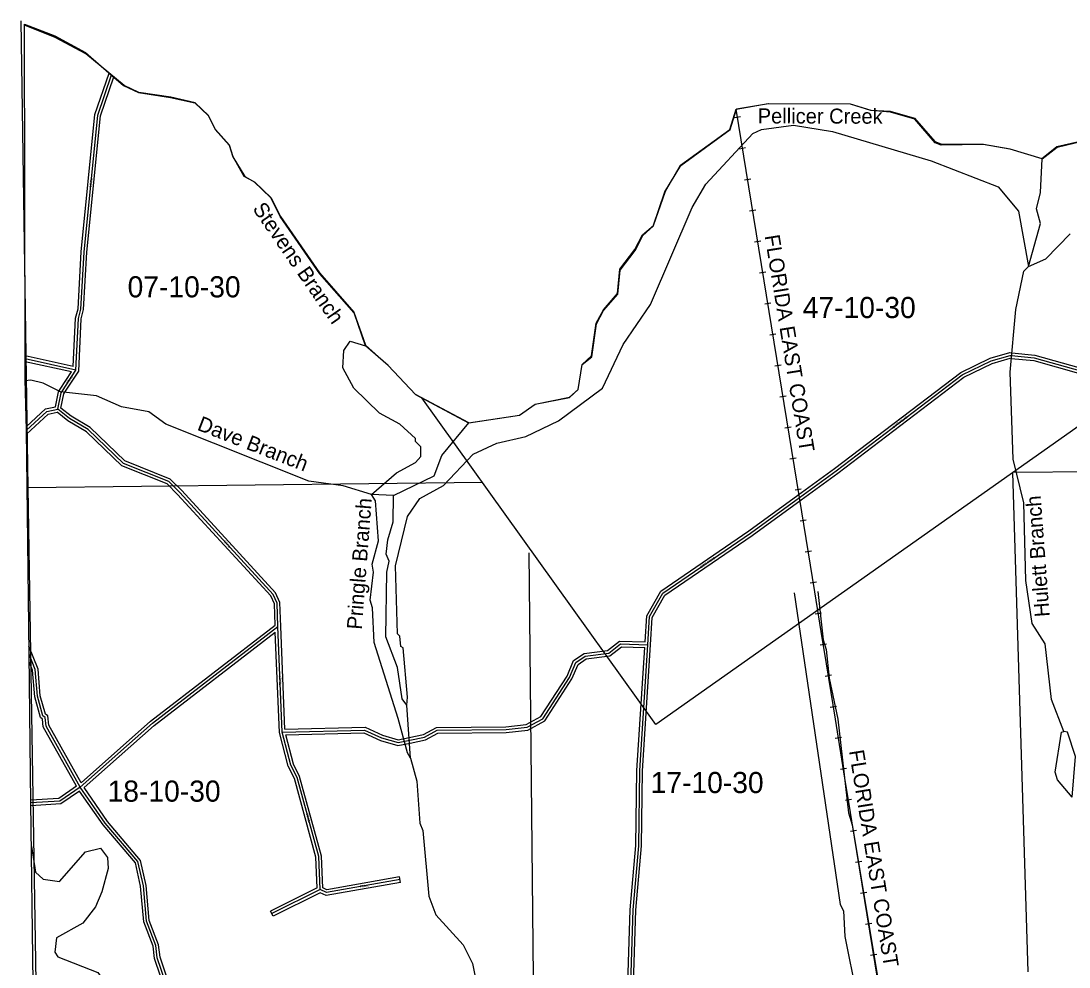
# Model space of a CAD drawing. Extents: x 457167 to 656239, y 1787309 to 1969297.
# Drawn here: x 553069 to 564239, y 1924067 to 1934147 of the extents above; entities that cross this region are included whole.
import ezdxf

# ---------------------------------------------------------------- set-up
doc = ezdxf.new("R2010")
doc.units = 0
for name, color, linetype in [('Level 1', 7, 'Continuous'), ('Level 10', 7, 'Continuous'), ('Level 2', 7, 'Continuous'), ('Level 31', 7, 'Continuous'), ('Level 32', 7, 'Continuous'), ('Level 34', 7, 'Continuous'), ('Level 37', 7, 'Continuous'), ('Level 41', 7, 'Continuous'), ('Level 5', 7, 'Continuous'), ('Level 51', 7, 'Continuous'), ('Level 7', 7, 'Continuous')]:
    doc.layers.add(name, color=color, linetype=linetype)

msp = doc.modelspace()

# ---------------------------------------------------------------- linework, layer by layer
at = {"layer": 'Level 1'}
for p, q in [((553069.346, 1934147.481), (553140.882, 1929172.924)), ((565920.339, 1930947.191), (559835.376, 1926652.652)), ((559835.376, 1926652.652), (557341.455, 1930130.972)), ((569008.968, 1929390.395), (563637.861, 1929336.303)), ((563637.861, 1929336.303), (563801.341, 1924015.586)), ((557988.561, 1929228.441), (553140.882, 1929172.924)), ((553140.882, 1929172.924), (553228.011, 1923909.95)), ((558480.611, 1928480.243), (558528.684, 1923959.739))]:
    msp.add_line(p, q, dxfattribs=at)
at = {"layer": 'Level 10'}
msp.add_lwpolyline([(553200.796, 1923897.406), (553175.767, 1925816.452), (553155.743, 1927402.49), (553128.707, 1929786.546), (553112.699, 1930326.558), (553112.696, 1930547.563), (553106.642, 1934113.648), (553431.651, 1933987.649), (553756.661, 1933811.649), (554033.671, 1933571.647), (554163.675, 1933459.646), (554321.679, 1933384.646), (554663.687, 1933333.65), (554921.694, 1933274.651), (555062.699, 1933140.651), (555137.702, 1932990.648), (555287.708, 1932823.646), (555328.711, 1932698.643), (555453.716, 1932489.64), (555561.72, 1932430.64), (555735.726, 1932263.638), (555835.731, 1932063.635), (556250.749, 1931462.626), (556616.762, 1931044.621), (556740.771, 1930693.614), (556981.778, 1930476.612), (557272.789, 1930167.609), (557838.806, 1929865.609), (558380.816, 1929947.618), (558547.817, 1930063.623), (558914.824, 1930137.63), (559006.825, 1930220.632), (559049.822, 1930487.64), (559149.823, 1930579.643), (559200.819, 1930928.652), (559275.818, 1931070.656), (559426.819, 1931244.662), (559451.816, 1931503.669), (559610.816, 1931711.676), (559694.816, 1931869.681), (559811.816, 1931969.685), (559937.814, 1932335.695), (560096.814, 1932610.704), (560622.82, 1932992.72), (560690.818, 1933208.726), (561032.824, 1933266.731), (561907.843, 1933263.743), (562124.848, 1933196.744), (562332.853, 1933187.746), (562590.86, 1933112.748), (562806.868, 1932861.745), (562873.87, 1932836.746), (563215.877, 1932835.75), (563323.879, 1932835.751), (563606.886, 1932784.754), (563948.895, 1932683.756), (564106.896, 1932808.761), (564390.901, 1932874.766)], dxfattribs=at)
at = {"layer": 'Level 31'}
for p, q in [((553655.336, 1930427.171), (553112.754, 1930547.231)), ((553511.136, 1930208.292), (553655.336, 1930427.171)), ((555854.343, 1926569.741), (555807.199, 1927695.359)), ((556258.395, 1924892.959), (555743.613, 1924636.165))]:
    msp.add_line(p, q, dxfattribs=at)
for points in [[(553655.336, 1930427.171), (553681.958, 1930977.299), (553707.331, 1931077.231), (553742.055, 1931685.519), (553887.771, 1933144.074), (554033.806, 1933572.048)], [(561365.457, 1929070.183), (561755.674, 1929355.011), (563100.481, 1930376.723), (563409.324, 1930526.133), (563609.606, 1930583.815), (563624.851, 1930582.321)], [(563624.851, 1930582.321), (563867.815, 1930558.077), (565034.156, 1930229.719), (565309.145, 1930179.222)], [(553462.618, 1930010.966), (553496.461, 1930185.786), (553511.136, 1930208.292)], [(553128.423, 1929786.435), (553345.959, 1929986.199), (553462.618, 1930010.966)], [(555807.199, 1927695.359), (555799.617, 1927945.569), (555758.248, 1928037.321), (554760.785, 1929123.716), (554644.196, 1929240.766), (554161.203, 1929433.739), (553787.007, 1929793.331), (553587.506, 1929910.252), (553462.618, 1930010.966)], [(559749.716, 1927501.223), (559767.337, 1927801.55), (559909.682, 1928051.006), (560845.051, 1928690.418), (561365.457, 1929070.183)], [(553701.796, 1925983.627), (554470.644, 1926665.161), (555807.199, 1927695.359)], [(557212.656, 1926483.533), (557371.282, 1926515.836), (557504.921, 1926590.391), (558238.538, 1926596.804), (558463.544, 1926621.301), (558630.584, 1926712.498), (558915.143, 1927153.58), (558982.277, 1927311.591), (559082.53, 1927378.238), (559332.65, 1927410.674), (559458.086, 1927510.349), (559749.716, 1927501.223)], [(559564.776, 1923780.676), (559592.066, 1924675.732), (559652.311, 1925359.232), (559662.977, 1926159.591), (559749.716, 1927501.223)], [(553701.796, 1925983.627), (553336.958, 1926634.843), (553328.635, 1926726.505), (553303.9, 1926743.301), (553246.021, 1926951.833), (553221.711, 1927235.546), (553155.456, 1927402.281)], [(555854.343, 1926569.741), (556729.706, 1926592.468), (556912.801, 1926508.701), (557087.726, 1926458.048), (557212.656, 1926483.533)], [(556258.395, 1924892.959), (556242.501, 1925243.195), (556011.255, 1926086.029), (555944.895, 1926219.303), (555854.343, 1926569.741)], [(553701.796, 1925983.627), (553484.696, 1925834.043), (553175.822, 1925816.356)], [(554648.4, 1923793.867), (554522.231, 1924164.216), (554506.076, 1924297.718), (554406.7, 1924556.181), (554374.371, 1924931.554), (554316.621, 1925189.904), (553967.619, 1925599.606), (553701.796, 1925983.627)], [(557108.92, 1924999.038), (556324.711, 1924859.689), (556258.395, 1924892.959)]]:
    msp.add_lwpolyline(points, dxfattribs=at)
at = {"layer": 'Level 32'}
for p, q in [((553627.091, 1930464.147), (553112.645, 1930577.981)), ((553606.314, 1930407.292), (553112.696, 1930516.517)), ((553486.084, 1930224.796), (553606.314, 1930407.291)), ((553536.19, 1930191.787), (553684.906, 1930417.521)), ((555824.502, 1926565.311), (555779.648, 1927636.244)), ((555883.082, 1926600.497), (555837.174, 1927696.614)), ((557114.168, 1924969.5), (557103.671, 1925028.576)), ((556227.541, 1924911.093), (555730.221, 1924663.011)), ((556258.357, 1924859.413), (555757.006, 1924609.319)), ((555757.006, 1924609.319), (555730.221, 1924663.011))]:
    msp.add_line(p, q, dxfattribs=at)
for points in [[(553627.091, 1930464.147), (553652.138, 1930981.76), (553677.544, 1931081.819), (553712.139, 1931687.866), (553858.262, 1933150.494), (554009.204, 1933592.845)], [(553684.905, 1930417.521), (553711.778, 1930972.837), (553737.119, 1931072.643), (553771.971, 1931683.171), (553917.28, 1933137.655), (554058.167, 1933550.543)], [(561347.77, 1929094.415), (561737.754, 1929379.074), (563084.72, 1930402.424), (563398.562, 1930554.254), (563606.819, 1930614.232), (563627.776, 1930612.179)], [(561383.145, 1929045.951), (561773.594, 1929330.948), (563116.244, 1930351.022), (563420.085, 1930498.013), (563612.393, 1930553.397), (563621.926, 1930552.464)], [(563621.872, 1930552.469), (563862.217, 1930528.486), (565027.367, 1930200.463), (565251.724, 1930159.264)], [(563627.83, 1930612.174), (563873.411, 1930587.669), (565040.946, 1930258.975), (565241.881, 1930222.075)], [(553436.943, 1930036.184), (553468.123, 1930197.254), (553486.006, 1930224.679)], [(553495.503, 1930022.986), (553524.798, 1930174.319), (553536.266, 1930191.906)], [(553127.527, 1929826.343), (553331.707, 1930013.843), (553436.943, 1930036.184)], [(553129.163, 1929746.383), (553360.211, 1929958.556), (553454.892, 1929978.656)], [(555776.749, 1927709.766), (555769.812, 1927938.686), (555732.883, 1928020.587), (554739.099, 1929102.976), (554627.312, 1929215.206), (554144.636, 1929408.051), (553768.778, 1929769.242), (553570.411, 1929885.498), (553454.892, 1929978.656)], [(555837.174, 1927696.614), (555829.423, 1927952.452), (555783.612, 1928054.054), (554782.471, 1929144.455), (554661.079, 1929266.327), (554177.769, 1929459.426), (553805.236, 1929817.421), (553604.601, 1929935.006), (553495.503, 1930022.986)], [(559721.478, 1927532.122), (559737.801, 1927810.319), (559887.049, 1928071.874), (560827.74, 1928714.925), (561347.772, 1929094.417)], [(559779.666, 1927499.466), (559796.875, 1927792.781), (559932.316, 1928030.136), (560862.363, 1928665.912), (561383.142, 1929045.948)], [(553709.766, 1926030.781), (554451.514, 1926688.294), (555776.748, 1927709.766)], [(553741.607, 1925978.825), (554489.773, 1926642.029), (555779.649, 1927636.244)], [(557206.671, 1926512.931), (557360.732, 1926544.305), (557496.996, 1926620.323), (558236.779, 1926626.791), (558454.386, 1926650.481), (558609.511, 1926735.174), (558888.538, 1927167.681), (558958.181, 1927331.596), (559071.741, 1927407.091), (559320.517, 1927439.353), (559448.032, 1927540.679), (559721.478, 1927532.122)], [(559594.787, 1923780.596), (559622.026, 1924673.957), (559682.295, 1925357.713), (559692.965, 1926158.422), (559779.655, 1927499.288)], [(553709.766, 1926030.781), (553366.257, 1926643.926), (553357.229, 1926743.351), (553329.862, 1926761.935), (553275.674, 1926957.171), (553251.226, 1927242.515), (553154.806, 1927485.161)], [(557218.643, 1926454.136), (557381.832, 1926487.368), (557512.846, 1926560.459), (558240.297, 1926566.817), (558472.702, 1926592.121), (558651.657, 1926689.823), (558941.748, 1927139.479), (559006.373, 1927291.585), (559093.318, 1927349.386), (559344.782, 1927381.996), (559468.14, 1927480.019), (559717.778, 1927472.206)], [(559534.763, 1923780.756), (559562.105, 1924677.508), (559622.328, 1925360.751), (559632.99, 1926160.76), (559717.779, 1927472.207)], [(553662.259, 1925992.816), (553307.658, 1926625.76), (553300.04, 1926709.658), (553277.937, 1926724.668), (553216.368, 1926946.496), (553192.198, 1927228.578), (553156.815, 1927317.621)], [(555883.083, 1926600.497), (556735.871, 1926622.639), (556923.271, 1926536.902), (557088.971, 1926488.921), (557206.661, 1926512.928)], [(556227.54, 1924911.093), (556212.683, 1925238.488), (555983.097, 1926075.273), (555916.636, 1926208.75), (555824.502, 1926565.311)], [(555892.826, 1926540.73), (556723.541, 1926562.297), (556902.332, 1926480.499), (557086.481, 1926427.176), (557218.653, 1926454.137)], [(556287.568, 1924911.888), (556272.32, 1925247.902), (556039.413, 1926096.784), (555973.154, 1926229.857), (555892.826, 1926540.729)], [(553662.26, 1925992.816), (553474.593, 1925863.515), (553175.39, 1925846.381)], [(553694.167, 1925941.937), (553494.8, 1925804.571), (553176.161, 1925786.326)], [(554616.676, 1923793.953), (554492.824, 1924157.504), (554476.74, 1924290.423), (554377.175, 1924549.377), (554344.654, 1924926.975), (554288.964, 1925176.106), (553943.807, 1925581.296), (553694.167, 1925941.936)], [(554680.261, 1923793.782), (554678.476, 1923798.616), (554551.638, 1924170.926), (554535.412, 1924305.014), (554436.226, 1924562.986), (554404.089, 1924936.134), (554344.277, 1925203.701), (553991.431, 1925617.917), (553741.607, 1925978.825)], [(557114.168, 1924969.5), (556320.156, 1924828.409), (556258.357, 1924859.413)], [(557103.671, 1925028.576), (556329.264, 1924890.968), (556287.567, 1924911.888)]]:
    msp.add_lwpolyline(points, dxfattribs=at)
at = {"layer": 'Level 37'}
for p, q in [((560738.485, 1933124.495), (560672.021, 1933113.657)), ((560792.376, 1932793.998), (560725.911, 1932783.161)), ((560846.266, 1932463.501), (560779.801, 1932452.663)), ((560900.156, 1932133.004), (560833.691, 1932122.166)), ((560954.046, 1931802.506), (560887.581, 1931791.67)), ((561007.936, 1931472.011), (560941.471, 1931461.172)), ((561061.826, 1931141.513), (560995.361, 1931130.676)), ((561115.717, 1930811.016), (561049.251, 1930800.178)), ((561169.607, 1930480.519), (561103.141, 1930469.681)), ((561223.497, 1930150.021), (561157.031, 1930139.184)), ((561277.387, 1929819.525), (561210.921, 1929808.686)), ((561331.277, 1929489.027), (561264.812, 1929478.19)), ((561385.167, 1929158.53), (561318.702, 1929147.693)), ((561438.861, 1928827.974), (561372.387, 1928817.19)), ((561492.483, 1928497.433), (561426.009, 1928486.65)), ((561546.106, 1928166.893), (561479.631, 1928156.108)), ((561599.72, 1927836.35), (561533.245, 1927825.568)), ((561653.337, 1927505.812), (561586.864, 1927495.022)), ((561706.986, 1927175.276), (561640.511, 1927164.486)), ((561760.613, 1926844.733), (561694.139, 1926833.949)), ((561814.246, 1926514.195), (561747.772, 1926503.409)), ((561867.884, 1926183.657), (561801.41, 1926172.871)), ((561921.549, 1925853.127), (561855.076, 1925842.333)), ((561975.24, 1925522.592), (561908.766, 1925511.809)), ((562028.856, 1925192.051), (561962.382, 1925181.268)), ((562082.473, 1924861.509), (562015.999, 1924850.726)), ((562136.09, 1924530.967), (562069.616, 1924520.185)), ((562189.706, 1924200.426), (562123.232, 1924189.643))]:
    msp.add_line(p, q, dxfattribs=at)
msp.add_lwpolyline([(562224.84, 1923773.538), (561924.396, 1925625.743), (561910.006, 1925714.146), (561850.572, 1926080.126), (561748.914, 1926706.586), (561677.911, 1927144.234), (561628.491, 1927448.733), (561611.601, 1927552.78), (561528.404, 1928065.735), (561365.457, 1929070.183), (560690.567, 1933209.141)], dxfattribs=at)
at = {"layer": 'Level 5'}
for p, q in [((557037.83, 1929092.44), (556804.445, 1929101.497)), ((557220.585, 1926290.796), (557180.726, 1926857.799))]:
    msp.add_line(p, q, dxfattribs=at)
for points in [[(553760.071, 1933796.329), (553435.511, 1933972.439), (553106.663, 1934101.158)], [(554667.227, 1933334.92), (554325.599, 1933386.056), (554167.475, 1933461.566), (553760.071, 1933796.329)], [(563951.885, 1932679.886), (564110.666, 1932804.441), (564394.331, 1932870.216), (564469.721, 1932978.36), (564487.009, 1933178.365), (564687.183, 1933211.058), (564737.791, 1933394.293), (564788.001, 1933452.485)], [(556742.851, 1930685.634), (556618.912, 1931036.151), (556253.459, 1931454.146), (555830.261, 1932064.075), (555730.886, 1932264.468), (555556.34, 1932431.75), (555448.166, 1932490.43), (555332.111, 1932699.233), (555290.818, 1932824.416), (555141.322, 1932991.628), (555066.789, 1933141.911), (554925.494, 1933275.751), (554667.227, 1933334.92)], [(557840.606, 1929865.139), (558382.756, 1929946.768), (558549.847, 1930062.923), (558916.874, 1930136.77), (559008.865, 1930219.842), (559051.392, 1930486.47), (559151.693, 1930569.513), (559202.819, 1930919.471), (559278.309, 1931060.966), (559428.919, 1931235.532), (559454.776, 1931493.899), (559613.816, 1931701.786), (559697.706, 1931859.911), (559806.406, 1931959.595), (559932.624, 1932325.995), (560100.234, 1932608.914), (560626.67, 1932990.68), (560694.038, 1933207.196)], [(563951.885, 1932679.886), (563610.426, 1932781.034), (563327.149, 1932831.971), (562876.95, 1932825.065), (562810.358, 1932850.305), (562594.4, 1933101.088), (562336.233, 1933176.926), (562127.859, 1933194.284), (561911.343, 1933261.663), (561036.024, 1933264.471), (560694.038, 1933207.196)], [(563806.478, 1931529.926), (563932.994, 1931988.029), (563891.831, 1932146.552), (563934.07, 1932321.487), (563951.885, 1932679.886)], [(564182.406, 1926576.883), (564050.098, 1926919.1), (563985.338, 1927511.213), (563844.302, 1927728.416), (563779.085, 1928187.106), (563756.722, 1929012.506), (563641.513, 1929479.706), (563611.14, 1930405.137), (563671.621, 1931071.884), (563756.297, 1931480.075), (563806.478, 1931529.926)], [(557840.606, 1929865.139), (557274.709, 1930167.079), (556983.919, 1930476.432), (556742.851, 1930685.634)], [(556804.445, 1929101.497), (556504.627, 1929194.176), (556137.999, 1929245.372), (554614.378, 1929850.486), (554431.402, 1929984.457), (554139.795, 1930035.395), (553873.417, 1930152.984), (553490.079, 1930195.88), (553306.974, 1930288.16), (553173.691, 1930321.939), (553113.092, 1930313.271)], [(557037.83, 1929092.44), (557472.006, 1929299.441), (557556.055, 1929515.927), (557840.606, 1929865.139)], [(557180.726, 1926857.799), (557130.944, 1926924.66), (557081.968, 1927258.277), (556957.971, 1927583.783), (556968.531, 1928275.67), (556993.929, 1928392.313), (556960.807, 1928467.434), (556977.976, 1928617.428), (557036.944, 1928809.003), (557037.83, 1929092.44)], [(561561.23, 1928069.195), (561617.918, 1927552.143), (561650.931, 1927452.011), (561683.296, 1927143.464), (561773.594, 1926709.675), (561887.101, 1925708.953), (561928.393, 1925583.781), (562231.015, 1923773.781), (562231.048, 1923773.522)], [(561311.075, 1928053.341), (561800.602, 1924733.868), (561833.744, 1924667.077), (561849.538, 1924391.911), (561972.59, 1923774.628), (561972.646, 1923774.216)], [(564271.847, 1925876.338), (564114.041, 1926060.26), (564089.3, 1926143.691), (564157.356, 1926568.653), (564182.406, 1926576.883)], [(564271.847, 1925876.338), (564306.592, 1926309.728), (564224.046, 1926568.424), (564182.406, 1926576.883)], [(557220.585, 1926290.796), (557286.52, 1926048.821), (557318.397, 1925598.551), (557351.509, 1925523.43), (557415.951, 1924822.983), (557490.355, 1924622.65), (557781.086, 1924304.946), (557880.501, 1924104.552), (557944.973, 1923785.022)]]:
    msp.add_lwpolyline(points, dxfattribs=at)
at = {"layer": 'Level 7'}
for points in [[(557180.726, 1926857.799), (557189.325, 1926941.131), (557141.006, 1927466.483), (557116.035, 1927483.263), (557108.053, 1927591.636), (557083.112, 1927616.736), (557060.451, 1928342.062), (557187.166, 1928866.866), (557321.166, 1929058.173), (557571.72, 1929199.08), (557889.571, 1929531.521), (558140.025, 1929647.408), (558448.701, 1929721.453), (558799.376, 1929887.072), (559267.321, 1930235.696), (559485.568, 1930701.851), (559778.718, 1931126.054), (560223.843, 1932158.325), (560366.372, 1932407.952), (560868.286, 1932948.221), (560960.116, 1932989.604), (561302.073, 1933038.55), (561718.663, 1932970.513), (562768.06, 1932658.7), (563484.099, 1932381.282), (563699.997, 1932122.169), (563806.478, 1931529.926)], [(563806.478, 1931529.926), (563990.131, 1931612.701), (564249.442, 1931878.651)], [(556804.445, 1929101.497), (557071.957, 1929334.056), (557272.39, 1929441.811), (557330.94, 1929508.304), (557331.269, 1929608.346), (557273.106, 1929666.896), (557273.206, 1929700.237), (557106.971, 1929850.819), (556890.584, 1929968.209), (556616.364, 1930235.861), (556500.349, 1930452.996), (556509.266, 1930636.36), (556576.286, 1930736.173), (556742.851, 1930685.634)], [(557220.585, 1926290.796), (557187.433, 1926349.257), (557088.576, 1926716.374), (556832.729, 1927525.821), (556817.263, 1927892.689), (556792.511, 1927976.121), (556826.807, 1928276.128), (556810.396, 1928359.56), (556877.904, 1928609.416), (556845.926, 1929034.666), (556804.445, 1929101.497)], [(553181.821, 1925352.301), (553223.56, 1925078.165), (553306.692, 1925002.885), (553481.656, 1924977.316), (553757.797, 1925293.217), (553916.32, 1925334.371), (553991.023, 1925234.109), (553998.965, 1925117.366), (553931.487, 1924867.499), (553864.278, 1924709.305), (553730.338, 1924534.669), (553446.415, 1924377.191), (553429.256, 1924227.207), (553462.438, 1924177.086), (553887.029, 1924008.988), (553994.944, 1923858.576), (553978.985, 1923795.664)]]:
    msp.add_lwpolyline(points, dxfattribs=at)

# ---------------------------------------------------------------- texts
at = {"layer": 'Level 2'}
for s, p in [('07-10-30', (554205.877, 1931202.385)), ('47-10-30', (561400.566, 1930981.812)), ('18-10-30', (553992.63, 1925828.926)), ('17-10-30', (559779.737, 1925920.511))]:
    msp.add_text(s, height=225, dxfattribs=at).set_placement(p)
at = {"layer": 'Level 34'}
for s, rotation, p in [('TRAIL', 84.2939389, (553823.546, 1932375.476)), ('TRAIL', 56.621925, (553572.621, 1930278.9)), ('DIRT ROAD', 37.2247416, (562372.064, 1929807.614)), ('TRAIL', 312.5555639, (555224.427, 1928600.253)), ('DIRT ROAD', 34.3554555, (560318.507, 1928315.335)), ('TRAIL', 272.3974944, (555816.681, 1927170.262)), ('TRAIL', 285.3417694, (556104.699, 1925698.208)), ('TRAIL', 10.0751806, (556681.324, 1924910.362))]:
    msp.add_text(s, height=25, rotation=rotation, dxfattribs=at).set_placement(p)
at = {"layer": 'Level 41'}
for s, rotation, p in [('Pellicer Creek', 359.8285972, (560920.708, 1933056.036)), ('Stevens Branch', 304.6284139, (555531.921, 1932146.122)), ('Dave Branch', 338.7531389, (554938.013, 1929793.041)), ('Hulett Branch', 94.3153806, (564033.221, 1927802.825)), ('Pringle Branch', 85.5765694, (556700.768, 1927659.027))]:
    msp.add_text(s, height=160, rotation=rotation, dxfattribs=at).set_placement(p)
at = {"layer": 'Level 51'}
for height, rotation, p in [(160, 279.2602389, (560993.999, 1931857.826)), (159.99916, 279.2128222, (561892.904, 1926368.886))]:
    msp.add_text('FLORIDA EAST COAST', height=height, rotation=rotation, dxfattribs=at).set_placement(p)

doc.saveas('drawing.dxf')
